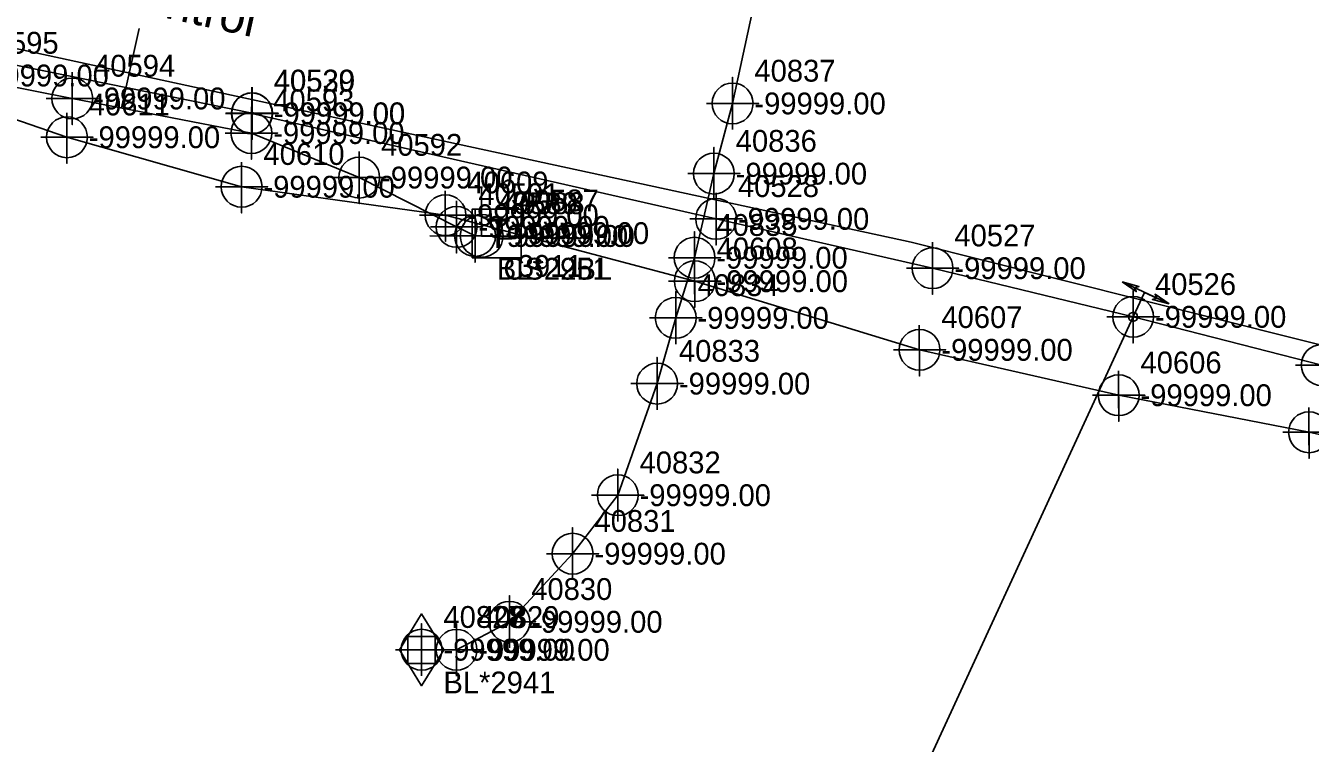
# Model space of a CAD drawing. Extents: x 2083698 to 2094313, y 743246 to 752873.
# Drawn here: x 2091298.8 to 2091446.1, y 744304.8 to 744387 of the extents above; entities that cross this region are included whole.
import ezdxf

# ---------------------------------------------------------------- set-up
doc = ezdxf.new("R2010")
doc.units = 0
for name, color, linetype in [('COGO Default Chain', 7, 'Continuous'), ('COGO Default Curve', 7, 'Continuous'), ('COGO Default Point Number', 7, 'Continuous'), ('Exist Property Iron Pin Leader', 7, 'Continuous'), ('Exist Property Iron Pin Text', 7, 'Continuous'), ('Exist Property Line', 7, 'Continuous'), ('Exist Property Monument Leader', 7, 'Continuous'), ('Exist Property Monument Text', 7, 'Continuous'), ('Exist Right of Way Easement Line', 7, 'Continuous'), ('Exist Right of Way Line', 7, 'Continuous'), ('Exist Right of Way Line Leader', 7, 'Continuous'), ('Exist Right of Way Line Text', 7, 'Continuous'), ('Exist Right of Way Monument Cogo Comment', 7, 'Continuous'), ('Exist Right of Way Monument Cogo Elevation', 7, 'Continuous'), ('Exist Right of Way Monument Cogo Number', 7, 'Continuous'), ('Exist Utilities Gas Meter CELL', 7, 'Continuous'), ('Exist Utilities Gas Meter Cogo Elevation', 7, 'Continuous'), ('Exist Utilities Gas Meter Cogo Number', 7, 'Continuous'), ('Exist Utilities Gas UG Line SUE LOS B', 7, 'Continuous'), ('Exist Utilities Power Joint Use Telephone CELL', 7, 'Continuous'), ('Exist Utilities Power Joint Use Telephone Cogo Comment', 7, 'Continuous'), ('Exist Utilities Power Joint Use Telephone Cogo Elevation', 7, 'Continuous'), ('Exist Utilities Power Joint Use Telephone Cogo Number', 7, 'Continuous'), ('Exist Utilities Power Pole CELL', 7, 'Continuous'), ('Exist Utilities Power UG Cable SUE LOS B', 7, 'Continuous'), ('Exist Utilities Power UG Cable SUE LOS B Leader', 7, 'Continuous'), ('Exist Utilities Power UG Cable SUE LOS B Text', 7, 'Continuous'), ('Exist Utilities Telephone UG Conduit SUE LOS B', 7, 'Continuous'), ('Exist Utilities TV UG Cable SUE LOS C', 7, 'Continuous'), ('Exist Utilities Water Change of Service SUE CELL', 7, 'Continuous'), ('Exist Utilities Water UG Line SUE LOS B', 7, 'Continuous'), ('Exist Utilities Water UG Line SUE LOS C', 7, 'Continuous'), ('Old_Level_20', 7, 'Continuous'), ('Scratch_Level_2', 7, 'Continuous')]:
    doc.layers.add(name, color=color, linetype=linetype)

msp = doc.modelspace()

# ---------------------------------------------------------------- linework, layer by layer
at = {"layer": 'COGO Default Curve'}
for points in [[(2091376.85, 744378.06), (2091382.85, 744378.06), (2091379.85, 744378.06), (2091379.85, 744381.06), (2091379.85, 744375.06)], [(2091374.71, 744370.02), (2091380.71, 744370.02), (2091377.71, 744370.02), (2091377.71, 744373.02), (2091377.71, 744367.02)], [(2091372.49, 744360.39), (2091378.49, 744360.39), (2091375.49, 744360.39), (2091375.49, 744363.39), (2091375.49, 744357.39)], [(2091370.33, 744353.5), (2091376.33, 744353.5), (2091373.33, 744353.5), (2091373.33, 744356.5), (2091373.33, 744350.5)], [(2091368.2, 744345.97), (2091374.2, 744345.97), (2091371.2, 744345.97), (2091371.2, 744348.97), (2091371.2, 744342.97)], [(2091363.69, 744333.19), (2091369.69, 744333.19), (2091366.69, 744333.19), (2091366.69, 744336.19), (2091366.69, 744330.19)], [(2091358.52, 744326.49), (2091364.52, 744326.49), (2091361.52, 744326.49), (2091361.52, 744329.49), (2091361.52, 744323.49)], [(2091351.27, 744318.69), (2091357.27, 744318.69), (2091354.27, 744318.69), (2091354.27, 744321.69), (2091354.27, 744315.69)], [(2091341.21, 744315.49), (2091347.21, 744315.49), (2091344.21, 744315.49), (2091344.21, 744318.49), (2091344.21, 744312.49)], [(2091345.21, 744315.48), (2091351.21, 744315.48), (2091348.21, 744315.48), (2091348.21, 744318.48), (2091348.21, 744312.48)]]:
    msp.add_lwpolyline(points, dxfattribs=at)
for centre in [(2091379.85, 744378.06), (2091377.71, 744370.02), (2091375.49, 744360.39), (2091373.33, 744353.5), (2091371.2, 744345.97), (2091366.69, 744333.19), (2091361.52, 744326.49), (2091354.27, 744318.69), (2091344.21, 744315.49), (2091348.21, 744315.48)]:
    msp.add_circle(centre, 2.34, dxfattribs=at)
at = {"layer": 'COGO Default Point Number'}
for points in [[(2091324.75, 744379.92), (2091324.75, 744373.92), (2091324.75, 744376.92), (2091327.75, 744376.92), (2091321.75, 744376.92)], [(2091324.78, 744379.93), (2091324.78, 744373.93), (2091324.78, 744376.93), (2091327.78, 744376.93), (2091321.78, 744376.93)], [(2091377.96, 744367.84), (2091377.96, 744361.84), (2091377.96, 744364.84), (2091380.96, 744364.84), (2091374.96, 744364.84)], [(2091402.77, 744362.19), (2091402.77, 744356.19), (2091402.77, 744359.19), (2091405.77, 744359.19), (2091399.77, 744359.19)], [(2091425.76, 744356.62), (2091425.76, 744350.62), (2091425.76, 744353.62), (2091428.76, 744353.62), (2091422.76, 744353.62)], [(2091447.37, 744351.1), (2091447.37, 744345.1), (2091447.37, 744348.1), (2091450.37, 744348.1), (2091444.37, 744348.1)]]:
    msp.add_lwpolyline(points, dxfattribs=at)
for centre in [(2091324.75, 744376.92), (2091324.78, 744376.93), (2091377.96, 744364.84), (2091402.77, 744359.19), (2091425.76, 744353.62), (2091447.37, 744348.1)]:
    msp.add_circle(centre, 2.34, dxfattribs=at)
at = {"layer": 'Exist Property Iron Pin Text'}
for points in [[(2091304.17, 744381.63), (2091304.17, 744375.63), (2091304.17, 744378.63), (2091307.17, 744378.63), (2091301.17, 744378.63)], [(2091324.7, 744377.67), (2091324.7, 744371.67), (2091324.7, 744374.67), (2091327.7, 744374.67), (2091321.7, 744374.67)], [(2091337.06, 744372.57), (2091337.06, 744366.57), (2091337.06, 744369.57), (2091340.06, 744369.57), (2091334.06, 744369.57)], [(2091348.22, 744366.92), (2091348.22, 744360.92), (2091348.22, 744363.92), (2091351.22, 744363.92), (2091345.22, 744363.92)], [(2091350.33, 744365.88), (2091350.33, 744359.88), (2091350.33, 744362.88), (2091353.33, 744362.88), (2091347.33, 744362.88)]]:
    msp.add_lwpolyline(points, dxfattribs=at)
for centre in [(2091304.17, 744378.63), (2091324.7, 744374.67), (2091337.06, 744369.57), (2091348.22, 744363.92), (2091350.33, 744362.88)]:
    msp.add_circle(centre, 2.34, dxfattribs=at)
at = {"layer": 'Exist Right of Way Line Text'}
for points in [[(2091303.53, 744377), (2091303.56, 744371.19), (2091303.54, 744374.19), (2091306.56, 744374.19), (2091300.56, 744374.19)], [(2091323.55, 744371.34), (2091323.58, 744365.52), (2091323.56, 744368.52), (2091326.58, 744368.52), (2091320.58, 744368.52)], [(2091346.92, 744368.07), (2091346.95, 744362.26), (2091346.93, 744365.26), (2091349.95, 744365.26), (2091343.95, 744365.26)], [(2091375.48, 744360.51), (2091375.52, 744354.7), (2091375.5, 744357.7), (2091378.52, 744357.7), (2091372.52, 744357.7)], [(2091401.25, 744352.66), (2091401.28, 744346.84), (2091401.26, 744349.84), (2091404.28, 744349.84), (2091398.28, 744349.84)], [(2091424.07, 744347.45), (2091424.1, 744341.64), (2091424.08, 744344.64), (2091427.1, 744344.64), (2091421.1, 744344.64)], [(2091445.89, 744343.22), (2091445.92, 744337.4), (2091445.91, 744340.4), (2091448.92, 744340.4), (2091442.92, 744340.4)]]:
    msp.add_lwpolyline(points, dxfattribs=at)
for centre in [(2091303.56, 744374.19), (2091323.58, 744368.52), (2091346.95, 744365.26), (2091375.52, 744357.7), (2091401.28, 744349.84), (2091424.1, 744344.64), (2091445.92, 744340.4)]:
    msp.add_circle(centre, 2.34, dxfattribs=at)
at = {"layer": 'Exist Right of Way Monument Cogo Number'}
msp.add_line((2091352.73, 744363.2), (2091352.73, 744363.2), dxfattribs=at)
msp.add_lwpolyline([(2091350.01, 744360.38), (2091355.6, 744360.38), (2091355.6, 744365.97), (2091350.01, 744365.97), (2091350.01, 744360.38)], dxfattribs=at)
at = {"layer": 'Exist Utilities Gas Meter CELL'}
msp.add_line((2091344.21, 744315.49), (2091344.21, 744315.49), dxfattribs=at)
for points in [[(2091341.67, 744315.49), (2091344.21, 744319.6), (2091346.75, 744315.49), (2091344.21, 744311.37), (2091341.67, 744315.49)], [(2091342.63, 744317.02), (2091345.78, 744317.02), (2091345.78, 744313.91), (2091342.63, 744313.91), (2091342.63, 744317.02)]]:
    msp.add_lwpolyline(points, dxfattribs=at)
at = {"layer": 'Exist Utilities Gas UG Line SUE LOS B'}
msp.add_lwpolyline([(2091344.21, 744315.49), (2091348.21, 744315.48), (2091354.27, 744318.69), (2091361.52, 744326.49), (2091366.69, 744333.19), (2091371.2, 744345.97), (2091373.33, 744353.5), (2091375.49, 744360.39), (2091377.71, 744370.02), (2091379.85, 744378.06), (2091382.48, 744390.27), (2091386.57, 744404.06), (2091388.36, 744412.08), (2091391.39, 744421.69), (2091393.75, 744430.05), (2091398.87, 744446.27), (2091402.08, 744457.31)], dxfattribs=at)
at = {"layer": 'Exist Utilities Power Joint Use Telephone CELL'}
msp.add_line((2091351.09, 744362.88), (2091351.09, 744362.88), dxfattribs=at)
msp.add_lwpolyline([(2091345.15, 744362.88), (2091356.49, 744362.84), (2091351.09, 744362.86), (2091351.09, 744368.51)], dxfattribs=at)
msp.add_circle((2091351.09, 744362.89), 2.45, dxfattribs=at)
at = {"layer": 'Exist Utilities Power UG Cable SUE LOS B'}
msp.add_lwpolyline([(2091274.01, 744394.46), (2091270.65, 744386.26), (2091271.12, 744384.96), (2091290.81, 744381.26), (2091304.17, 744378.63), (2091324.7, 744374.67), (2091337.06, 744369.57), (2091348.22, 744363.92), (2091350.33, 744362.88)], dxfattribs=at)
at = {"layer": 'Exist Utilities Power UG Cable SUE LOS B Leader'}
msp.add_line((2091309.82, 744377.54), (2091311.85, 744386.66), dxfattribs=at)
at = {"layer": 'Exist Utilities Telephone UG Conduit SUE LOS B'}
msp.add_lwpolyline([(2091242.54, 744390.49), (2091245.22, 744390.15), (2091262.2, 744387.21), (2091278.42, 744382.87), (2091303.56, 744374.19), (2091323.58, 744368.52), (2091346.95, 744365.26), (2091375.52, 744357.7), (2091401.28, 744349.84), (2091424.1, 744344.64), (2091445.92, 744340.4), (2091465.61, 744335.98), (2091473.85, 744334.83), (2091473.86, 744334.82), (2091479.86, 744333.66)], dxfattribs=at)
at = {"layer": 'Exist Utilities TV UG Cable SUE LOS C'}
msp.add_lwpolyline([(2091054.67, 744436.34), (2091073.65, 744432.47), (2091178.42, 744410.18), (2091400.3, 744362.19), (2091479.76, 744342.26), (2091533.68, 744324.76), (2091743.8, 744269.35), (2091786.22, 744260.43)], dxfattribs=at)
at = {"layer": 'Exist Utilities Water Change of Service SUE CELL'}
for p, q in [((2091429.9, 744355.11), (2091424.49, 744357.61)), ((2091425.76, 744353.62), (2091427.06, 744356.42)), ((2091427.06, 744356.42), (2091429.9, 744355.11)), ((2091425.76, 744353.62), (2091425.76, 744353.62))]:
    msp.add_line(p, q, dxfattribs=at)
for points in [[(2091424.49, 744357.61), (2091426.42, 744357.09), (2091425.9, 744356.96), (2091426.12, 744356.52)], [(2091429.9, 744355.11), (2091427.97, 744355.62), (2091428.49, 744355.76), (2091428.28, 744356.2)]]:
    msp.add_lwpolyline(points, close=True, dxfattribs=at)
msp.add_circle((2091425.76, 744353.62), 0.517, dxfattribs=at)
at = {"layer": 'Exist Utilities Water UG Line SUE LOS B'}
msp.add_lwpolyline([(2091119.75, 744420.85), (2091137.57, 744416.9), (2091159.73, 744411.42), (2091174.78, 744407.9), (2091192.68, 744403.72), (2091225.65, 744396.83), (2091246.05, 744393.08), (2091262.79, 744389.65), (2091279.81, 744386.06), (2091324.78, 744376.93), (2091324.75, 744376.92), (2091377.96, 744364.84), (2091402.77, 744359.19), (2091425.76, 744353.62), (2091447.37, 744348.1), (2091466.41, 744343.18), (2091483.9, 744339.28), (2091501.85, 744335.1), (2091516.05, 744331.54), (2091527.86, 744328.96), (2091537.96, 744326.53)], dxfattribs=at)
at = {"layer": 'Exist Utilities Water UG Line SUE LOS C'}
msp.add_lwpolyline([(2091365.5, 744100.66), (2091402.64, 744303.48), (2091425.76, 744353.62)], dxfattribs=at)

# ---------------------------------------------------------------- texts
at = {"layer": 'COGO Default Chain'}
for p in [(2091382.35, 744376.81), (2091380.21, 744368.77), (2091377.99, 744359.14), (2091375.83, 744352.25), (2091373.7, 744344.72), (2091369.19, 744331.94), (2091364.02, 744325.24), (2091356.77, 744317.44), (2091346.71, 744314.24), (2091350.71, 744314.23)]:
    msp.add_text('-99999.00', height=2.5, dxfattribs=at).set_placement(p)
at = {"layer": 'Exist Property Iron Pin Leader'}
for s, p in [('40595', (2091293.31, 744383.76)), ('40594', (2091306.67, 744381.13)), ('40593', (2091327.2, 744377.17)), ('40592', (2091339.56, 744372.07)), ('40591', (2091350.72, 744366.42)), ('40589', (2091352.83, 744365.38))]:
    msp.add_text(s, height=2.5, dxfattribs=at).set_placement(p)
at = {"layer": 'Exist Property Line'}
for p in [(2091327.25, 744375.67), (2091327.28, 744375.68), (2091380.46, 744363.59), (2091405.27, 744357.94), (2091428.26, 744352.37)]:
    msp.add_text('-99999.00', height=2.5, dxfattribs=at).set_placement(p)
at = {"layer": 'Exist Property Monument Leader'}
msp.add_text('BL*2951', height=2.5, dxfattribs=at).set_placement((2091352.83, 744357.88))
at = {"layer": 'Exist Property Monument Text'}
for p in [(2091293.31, 744380.01), (2091306.67, 744377.38), (2091327.2, 744373.42), (2091339.56, 744368.32), (2091350.72, 744362.67), (2091352.83, 744361.63)]:
    msp.add_text('-99999.00', height=2.5, dxfattribs=at).set_placement(p)
at = {"layer": 'Exist Right of Way Easement Line'}
msp.add_text('BL*2941', height=2.5, dxfattribs=at).set_placement((2091346.71, 744310.49))
at = {"layer": 'Exist Right of Way Line'}
for s, p in [('40529', (2091327.25, 744379.42)), ('40530', (2091327.28, 744379.43)), ('40528', (2091380.46, 744367.34)), ('40527', (2091405.27, 744361.69)), ('40526', (2091428.26, 744356.12))]:
    msp.add_text(s, height=2.5, dxfattribs=at).set_placement(p)
at = {"layer": 'Exist Right of Way Line Leader'}
for s, p in [('40611', (2091306.06, 744376.69)), ('40610', (2091326.08, 744371.02)), ('40609', (2091349.45, 744367.76)), ('40608', (2091378.02, 744360.2)), ('40607', (2091403.78, 744352.34)), ('40606', (2091426.6, 744347.14))]:
    msp.add_text(s, height=2.5, dxfattribs=at).set_placement(p)
at = {"layer": 'Exist Right of Way Monument Cogo Comment'}
msp.add_text('-99999.00', height=2.5, dxfattribs=at).set_placement((2091355.23, 744361.95))
at = {"layer": 'Exist Right of Way Monument Cogo Elevation'}
msp.add_text('40587', height=2.5, dxfattribs=at).set_placement((2091355.23, 744365.7))
at = {"layer": 'Exist Right of Way Monument Cogo Number'}
msp.add_text('T', height=3.42, dxfattribs=at).set_placement((2091351.6, 744361.49))
at = {"layer": 'Exist Utilities Gas Meter Cogo Elevation'}
msp.add_text('-99999.00', height=2.5, dxfattribs=at).set_placement((2091346.71, 744314.24))
at = {"layer": 'Exist Utilities Gas Meter Cogo Number'}
msp.add_text('40827', height=2.5, dxfattribs=at).set_placement((2091346.71, 744317.99))
at = {"layer": 'Exist Utilities Power Joint Use Telephone Cogo Comment'}
msp.add_text('CS22BL', height=2.5, dxfattribs=at).set_placement((2091353.59, 744357.88))
at = {"layer": 'Exist Utilities Power Joint Use Telephone Cogo Elevation'}
msp.add_text('-99999.00', height=2.5, dxfattribs=at).set_placement((2091353.59, 744361.63))
at = {"layer": 'Exist Utilities Power Joint Use Telephone Cogo Number'}
msp.add_text('40588', height=2.5, dxfattribs=at).set_placement((2091353.59, 744365.38))
at = {"layer": 'Exist Utilities Power Pole CELL'}
msp.add_text('3911', height=2.5, dxfattribs=at).set_placement((2091355.23, 744358.2))
at = {"layer": 'Exist Utilities Power UG Cable SUE LOS B Text'}
msp.add_text('NCDOT Traffic Control', height=4, rotation=347.4649, dxfattribs=at).set_placement((2091272.02, 744397.38))
at = {"layer": 'Old_Level_20'}
for s, p in [('40837', (2091382.35, 744380.56)), ('40836', (2091380.21, 744372.52)), ('40835', (2091377.99, 744362.89)), ('40834', (2091375.83, 744356)), ('40833', (2091373.7, 744348.47)), ('40832', (2091369.19, 744335.69)), ('40831', (2091364.02, 744328.99)), ('40830', (2091356.77, 744321.19)), ('40828', (2091346.71, 744317.99)), ('40829', (2091350.71, 744317.98))]:
    msp.add_text(s, height=2.5, dxfattribs=at).set_placement(p)
at = {"layer": 'Scratch_Level_2'}
for p in [(2091306.06, 744372.94), (2091326.08, 744367.27), (2091349.45, 744364.01), (2091378.02, 744356.45), (2091403.78, 744348.59), (2091426.6, 744343.39)]:
    msp.add_text('-99999.00', height=2.5, dxfattribs=at).set_placement(p)

doc.saveas('drawing.dxf')
